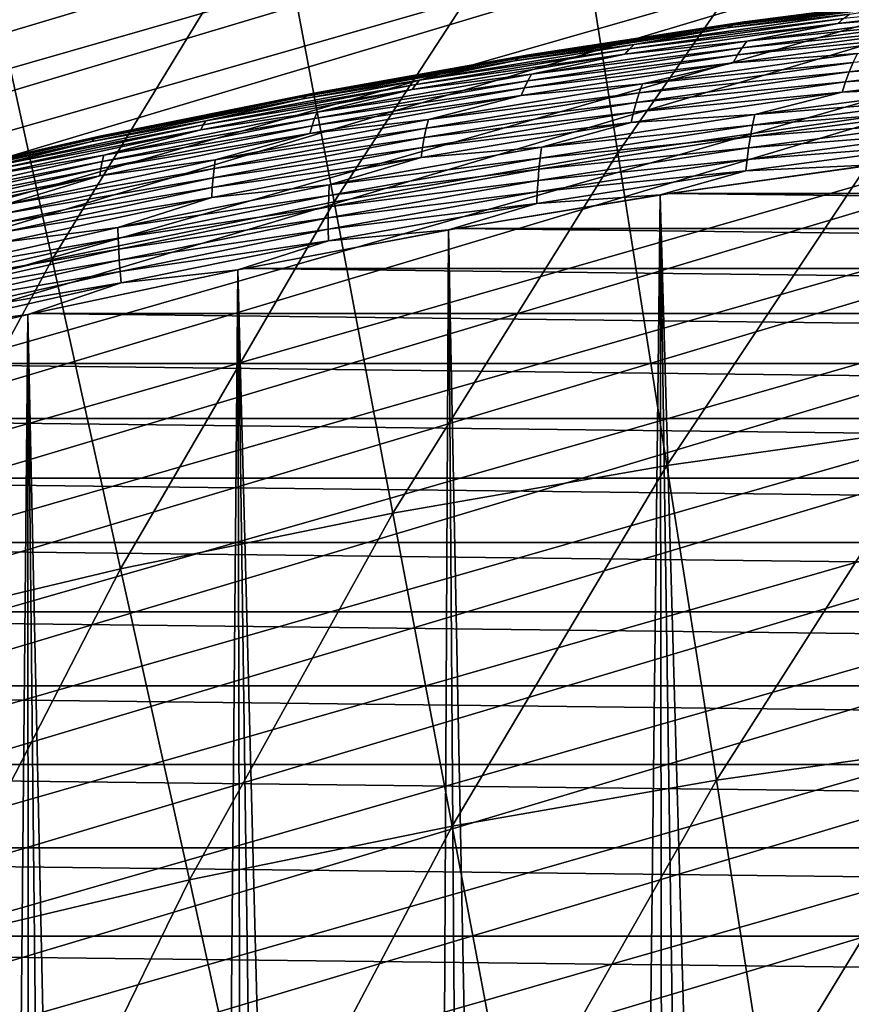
# Model space of a CAD drawing. Header units: millimetres. Extents: x -50 to 50, y -50 to 50.
# Tile 496 of 562: x -6.5 to -3.8, y 26.4 to 29.5. Entities that reach past the tile are written whole.
import ezdxf

# ---------------------------------------------------------------- set-up
doc = ezdxf.new("R2010")
doc.units = ezdxf.units.MM
doc.header["$LTSCALE"] = 65.185185
for name, color, linetype in [('1', 7, 'CONTINUOUS'), ('2', 7, 'CONTINUOUS'), ('29', 7, 'CONTINUOUS'), ('36', 7, 'CONTINUOUS'), ('39', 7, 'CONTINUOUS'), ('46', 7, 'CONTINUOUS')]:
    doc.layers.add(name, color=color, linetype=linetype)

msp = doc.modelspace()

# ---------------------------------------------------------------- linework, layer by layer
at = {"layer": '1', "color": 7, "linetype": 'Continuous', "true_color": 0xf5f5f5}
for points in [[(-3.7336, 29.0107), (4.4076, 28.916), (-4.4076, 28.916), (-3.7336, 29.0107)], [(-4.4076, 28.916), (5.0793, 28.8056), (-5.0793, 28.8056), (-4.4076, 28.916)], [(4.4076, 28.916), (5.0793, 28.8056), (-4.4076, 28.916), (4.4076, 28.916)], [(-5.0793, 28.8056), (5.7481, 28.6796), (-5.7481, 28.6796), (-5.0793, 28.8056)], [(5.0793, 28.8056), (5.7481, 28.6796), (-5.0793, 28.8056), (5.0793, 28.8056)], [(-5.7481, 28.6796), (6.414, 28.5381), (-6.414, 28.5381), (-5.7481, 28.6796)], [(5.7481, 28.6796), (6.414, 28.5381), (-5.7481, 28.6796), (5.7481, 28.6796)], [(-6.414, 28.5381), (7.0763, 28.3811), (-7.0763, 28.3811), (-6.414, 28.5381)], [(6.414, 28.5381), (7.0763, 28.3811), (-6.414, 28.5381), (6.414, 28.5381)], [(-7.0763, 28.3811), (7.7348, 28.2088), (-7.7348, 28.2088), (-7.0763, 28.3811)], [(7.0763, 28.3811), (7.7348, 28.2088), (-7.0763, 28.3811), (7.0763, 28.3811)], [(-7.7348, 28.2088), (8.3891, 28.0212), (-8.3891, 28.0212), (-7.7348, 28.2088)], [(7.7348, 28.2088), (8.3891, 28.0212), (-7.7348, 28.2088), (7.7348, 28.2088)], [(-8.3891, 28.0212), (9.0389, 27.8184), (-9.0389, 27.8184), (-8.3891, 28.0212)], [(8.3891, 28.0212), (9.0389, 27.8184), (-8.3891, 28.0212), (8.3891, 28.0212)], [(-9.0389, 27.8184), (9.6837, 27.6005), (-9.6837, 27.6005), (-9.0389, 27.8184)], [(9.0389, 27.8184), (9.6837, 27.6005), (-9.0389, 27.8184), (9.0389, 27.8184)], [(-9.6837, 27.6005), (10.3234, 27.3677), (-10.3234, 27.3677), (-9.6837, 27.6005)], [(9.6837, 27.6005), (10.3234, 27.3677), (-9.6837, 27.6005), (9.6837, 27.6005)], [(-10.3234, 27.3677), (10.9574, 27.1201), (-10.9574, 27.1201), (-10.3234, 27.3677)], [(10.3234, 27.3677), (10.9574, 27.1201), (-10.3234, 27.3677), (10.3234, 27.3677)], [(-10.9574, 27.1201), (11.5855, 26.8578), (-11.5855, 26.8578), (-10.9574, 27.1201)], [(10.9574, 27.1201), (11.5855, 26.8578), (-10.9574, 27.1201), (10.9574, 27.1201)], [(-11.5855, 26.8578), (12.2073, 26.5809), (-12.2073, 26.5809), (-11.5855, 26.8578)], [(11.5855, 26.8578), (12.2073, 26.5809), (-11.5855, 26.8578), (11.5855, 26.8578)], [(-12.2073, 26.5809), (12.8225, 26.2896), (-12.8225, 26.2896), (-12.2073, 26.5809)], [(12.2073, 26.5809), (12.8225, 26.2896), (-12.2073, 26.5809), (12.2073, 26.5809)]]:
    msp.add_3dface(points, dxfattribs=at)
at = {"layer": '2', "color": 7, "linetype": 'Continuous', "true_color": 0xf5f5f5}
for points in [[(-4.4379, 28.9114, 4.3), (-3.8435, 8.138, 4.3), (-3.7696, 29.0061, 4.3), (-4.4379, 28.9114, 4.3)], [(-3.8435, 8.138, 4.3), (-3.5539, 8.2686, 4.3), (-3.7696, 29.0061, 4.3), (-3.8435, 8.138, 4.3)], [(-5.1041, 28.8012, 4.3), (-4.6822, 7.6862, 4.3), (-4.4379, 28.9114, 4.3), (-5.1041, 28.8012, 4.3)], [(-4.6822, 7.6862, 4.3), (-4.408, 7.8467, 4.3), (-4.4379, 28.9114, 4.3), (-4.6822, 7.6862, 4.3)], [(-4.1283, 7.9973, 4.3), (-3.8435, 8.138, 4.3), (-4.4379, 28.9114, 4.3), (-4.1283, 7.9973, 4.3)], [(-4.408, 7.8467, 4.3), (-4.1283, 7.9973, 4.3), (-4.4379, 28.9114, 4.3), (-4.408, 7.8467, 4.3)], [(-5.7673, 28.6758, 4.3), (-5.2127, 7.3367, 4.3), (-5.1041, 28.8012, 4.3), (-5.7673, 28.6758, 4.3)], [(-5.2127, 7.3367, 4.3), (-4.9505, 7.5162, 4.3), (-5.1041, 28.8012, 4.3), (-5.2127, 7.3367, 4.3)], [(-4.9505, 7.5162, 4.3), (-4.6822, 7.6862, 4.3), (-5.1041, 28.8012, 4.3), (-4.9505, 7.5162, 4.3)], [(-6.4276, 28.535, 4.3), (-5.959, 6.7447, 4.3), (-5.7673, 28.6758, 4.3), (-6.4276, 28.535, 4.3)], [(-5.959, 6.7447, 4.3), (-5.7172, 6.9508, 4.3), (-5.7673, 28.6758, 4.3), (-5.959, 6.7447, 4.3)], [(-5.4683, 7.1482, 4.3), (-5.2127, 7.3367, 4.3), (-5.7673, 28.6758, 4.3), (-5.4683, 7.1482, 4.3)], [(-5.7172, 6.9508, 4.3), (-5.4683, 7.1482, 4.3), (-5.7673, 28.6758, 4.3), (-5.7172, 6.9508, 4.3)], [(-7.0844, 28.3791, 4.3), (-6.6385, 6.0771, 4.3), (-6.4276, 28.535, 4.3), (-7.0844, 28.3791, 4.3)], [(-6.6385, 6.0771, 4.3), (-6.4199, 6.3075, 4.3), (-6.4276, 28.535, 4.3), (-6.6385, 6.0771, 4.3)], [(-6.1933, 6.5302, 4.3), (-5.959, 6.7447, 4.3), (-6.4276, 28.535, 4.3), (-6.1933, 6.5302, 4.3)], [(-6.4199, 6.3075, 4.3), (-6.1933, 6.5302, 4.3), (-6.4276, 28.535, 4.3), (-6.4199, 6.3075, 4.3)]]:
    msp.add_3dface(points, dxfattribs=at)
at = {"layer": '29', "color": 7, "linetype": 'Continuous', "true_color": 0xf5f5f5}
for points in [[(-4.1915, 29.452, 3.8357), (-3.5136, 29.5405, 3.8357), (-4.1728, 29.4559, 3.8), (-4.1915, 29.452, 3.8357)], [(-4.1915, 29.452, 3.8357), (-3.5352, 29.5341, 3.8712), (-3.5136, 29.5405, 3.8357), (-4.1915, 29.452, 3.8357)], [(-4.1728, 29.4559, 3.8), (-3.5136, 29.5405, 3.8357), (-3.4917, 29.5444, 3.8), (-4.1728, 29.4559, 3.8)], [(-4.2275, 29.4365, 3.9064), (-3.5563, 29.5252, 3.9064), (-4.2098, 29.4455, 3.8712), (-4.2275, 29.4365, 3.9064)], [(-4.2275, 29.4365, 3.9064), (-3.8422, 29.4804, 3.941), (-3.5563, 29.5252, 3.9064), (-4.2275, 29.4365, 3.9064)], [(-4.2098, 29.4455, 3.8712), (-3.5563, 29.5252, 3.9064), (-3.5352, 29.5341, 3.8712), (-4.2098, 29.4455, 3.8712)], [(-4.2098, 29.4455, 3.8712), (-3.5352, 29.5341, 3.8712), (-4.1915, 29.452, 3.8357), (-4.2098, 29.4455, 3.8712)], [(-3.8788, 29.4504, 4.0079), (-3.486, 29.4834, 4.0398), (-3.206, 29.5312, 4.0079), (-3.8788, 29.4504, 4.0079)], [(-3.8788, 29.4504, 4.0079), (-3.206, 29.5312, 4.0079), (-3.8609, 29.4666, 3.9749), (-3.8788, 29.4504, 4.0079)], [(-4.5198, 29.3841, 3.941), (-3.8422, 29.4804, 3.941), (-4.2275, 29.4365, 3.9064), (-4.5198, 29.3841, 3.941)], [(-4.5198, 29.3841, 3.941), (-3.8609, 29.4666, 3.9749), (-3.8422, 29.4804, 3.941), (-4.5198, 29.3841, 3.941)], [(-4.1655, 29.3951, 4.0398), (-3.486, 29.4834, 4.0398), (-3.8788, 29.4504, 4.0079), (-4.1655, 29.3951, 4.0398)], [(-4.1655, 29.3951, 4.0398), (-3.5045, 29.4628, 4.0705), (-3.486, 29.4834, 4.0398), (-4.1655, 29.3951, 4.0398)], [(-4.8672, 29.3479, 3.8357), (-4.1915, 29.452, 3.8357), (-4.8517, 29.3517, 3.8), (-4.8672, 29.3479, 3.8357)], [(-4.8672, 29.3479, 3.8357), (-4.2098, 29.4455, 3.8712), (-4.1915, 29.452, 3.8357), (-4.8672, 29.3479, 3.8357)], [(-4.8517, 29.3517, 3.8), (-4.1915, 29.452, 3.8357), (-4.1728, 29.4559, 3.8), (-4.8517, 29.3517, 3.8)], [(-4.5497, 29.3543, 4.0079), (-4.1655, 29.3951, 4.0398), (-3.8788, 29.4504, 4.0079), (-4.5497, 29.3543, 4.0079)], [(-4.5497, 29.3543, 4.0079), (-3.8788, 29.4504, 4.0079), (-4.5351, 29.3704, 3.9749), (-4.5497, 29.3543, 4.0079)], [(-4.5351, 29.3704, 3.9749), (-3.8788, 29.4504, 4.0079), (-3.8609, 29.4666, 3.9749), (-4.5351, 29.3704, 3.9749)], [(-4.5351, 29.3704, 3.9749), (-3.8609, 29.4666, 3.9749), (-4.5198, 29.3841, 3.941), (-4.5351, 29.3704, 3.9749)], [(-4.1805, 29.3745, 4.0705), (-3.5223, 29.4401, 4.0999), (-3.5045, 29.4628, 4.0705), (-4.1805, 29.3745, 4.0705)], [(-4.1805, 29.3745, 4.0705), (-3.5045, 29.4628, 4.0705), (-4.1655, 29.3951, 4.0398), (-4.1805, 29.3745, 4.0705)], [(-4.8966, 29.3327, 3.9064), (-4.2275, 29.4365, 3.9064), (-4.8821, 29.3415, 3.8712), (-4.8966, 29.3327, 3.9064)], [(-4.8966, 29.3327, 3.9064), (-4.5198, 29.3841, 3.941), (-4.2275, 29.4365, 3.9064), (-4.8966, 29.3327, 3.9064)], [(-4.8821, 29.3415, 3.8712), (-4.2275, 29.4365, 3.9064), (-4.2098, 29.4455, 3.8712), (-4.8821, 29.3415, 3.8712)], [(-4.8821, 29.3415, 3.8712), (-4.2098, 29.4455, 3.8712), (-4.8672, 29.3479, 3.8357), (-4.8821, 29.3415, 3.8712)], [(-4.2084, 29.3273, 4.1277), (-3.539, 29.4155, 4.1277), (-4.1949, 29.3518, 4.0999), (-4.2084, 29.3273, 4.1277)], [(-4.2084, 29.3273, 4.1277), (-3.8171, 29.3562, 4.1538), (-3.539, 29.4155, 4.1277), (-4.2084, 29.3273, 4.1277)], [(-4.1949, 29.3518, 4.0999), (-3.5223, 29.4401, 4.0999), (-4.1805, 29.3745, 4.0705), (-4.1949, 29.3518, 4.0999)], [(-4.1949, 29.3518, 4.0999), (-3.539, 29.4155, 4.1277), (-3.5223, 29.4401, 4.0999), (-4.1949, 29.3518, 4.0999)], [(-4.8427, 29.2911, 4.0398), (-4.1655, 29.3951, 4.0398), (-4.5497, 29.3543, 4.0079), (-4.8427, 29.2911, 4.0398)], [(-4.8427, 29.2911, 4.0398), (-4.1805, 29.3745, 4.0705), (-4.1655, 29.3951, 4.0398), (-4.8427, 29.2911, 4.0398)], [(-5.2182, 29.2428, 4.0079), (-4.8427, 29.2911, 4.0398), (-4.5497, 29.3543, 4.0079), (-5.2182, 29.2428, 4.0079)], [(-5.2182, 29.2428, 4.0079), (-4.5497, 29.3543, 4.0079), (-5.207, 29.2587, 3.9749), (-5.2182, 29.2428, 4.0079)], [(-5.207, 29.2587, 3.9749), (-4.5497, 29.3543, 4.0079), (-4.5351, 29.3704, 3.9749), (-5.207, 29.2587, 3.9749)], [(-5.207, 29.2587, 3.9749), (-4.5351, 29.3704, 3.9749), (-5.1951, 29.2723, 3.941), (-5.207, 29.2587, 3.9749)], [(-5.1951, 29.2723, 3.941), (-4.5198, 29.3841, 3.941), (-4.8966, 29.3327, 3.9064), (-5.1951, 29.2723, 3.941)], [(-5.1951, 29.2723, 3.941), (-4.5351, 29.3704, 3.9749), (-4.5198, 29.3841, 3.941), (-5.1951, 29.2723, 3.941)], [(-4.8544, 29.2707, 4.0705), (-4.1949, 29.3518, 4.0999), (-4.1805, 29.3745, 4.0705), (-4.8544, 29.2707, 4.0705)], [(-4.8544, 29.2707, 4.0705), (-4.1805, 29.3745, 4.0705), (-4.8427, 29.2911, 4.0398), (-4.8544, 29.2707, 4.0705)], [(-4.4932, 29.2603, 4.1538), (-3.8309, 29.328, 4.1781), (-3.8171, 29.3562, 4.1538), (-4.4932, 29.2603, 4.1538)], [(-4.4932, 29.2603, 4.1538), (-3.8171, 29.3562, 4.1538), (-4.2084, 29.3273, 4.1277), (-4.4932, 29.2603, 4.1538)], [(-3.8434, 29.2983, 4.2005), (-3.1717, 29.3786, 4.2005), (-3.8309, 29.328, 4.1781), (-3.8434, 29.2983, 4.2005)], [(-3.8434, 29.2983, 4.2005), (-3.1867, 29.3474, 4.2209), (-3.1717, 29.3786, 4.2005), (-3.8434, 29.2983, 4.2005)], [(-5.5631, 29.2136, 3.9064), (-4.8966, 29.3327, 3.9064), (-5.552, 29.2222, 3.8712), (-5.5631, 29.2136, 3.9064)], [(-5.5631, 29.2136, 3.9064), (-5.1951, 29.2723, 3.941), (-4.8966, 29.3327, 3.9064), (-5.5631, 29.2136, 3.9064)], [(-5.552, 29.2222, 3.8712), (-4.8966, 29.3327, 3.9064), (-4.8821, 29.3415, 3.8712), (-5.552, 29.2222, 3.8712)], [(-5.552, 29.2222, 3.8712), (-4.8821, 29.3415, 3.8712), (-5.5402, 29.2283, 3.8357), (-5.552, 29.2222, 3.8712)], [(-5.5402, 29.2283, 3.8357), (-4.8672, 29.3479, 3.8357), (-5.528, 29.2319, 3.8), (-5.5402, 29.2283, 3.8357)], [(-5.5402, 29.2283, 3.8357), (-4.8821, 29.3415, 3.8712), (-4.8672, 29.3479, 3.8357), (-5.5402, 29.2283, 3.8357)], [(-5.528, 29.2319, 3.8), (-4.8672, 29.3479, 3.8357), (-4.8517, 29.3517, 3.8), (-5.528, 29.2319, 3.8)], [(-4.8755, 29.2237, 4.1277), (-4.2084, 29.3273, 4.1277), (-4.8654, 29.2482, 4.0999), (-4.8755, 29.2237, 4.1277)], [(-4.8755, 29.2237, 4.1277), (-4.4932, 29.2603, 4.1538), (-4.2084, 29.3273, 4.1277), (-4.8755, 29.2237, 4.1277)], [(-4.8654, 29.2482, 4.0999), (-4.1949, 29.3518, 4.0999), (-4.8544, 29.2707, 4.0705), (-4.8654, 29.2482, 4.0999)], [(-4.8654, 29.2482, 4.0999), (-4.2084, 29.3273, 4.1277), (-4.1949, 29.3518, 4.0999), (-4.8654, 29.2482, 4.0999)], [(-4.5038, 29.2322, 4.1781), (-3.8309, 29.328, 4.1781), (-4.4932, 29.2603, 4.1538), (-4.5038, 29.2322, 4.1781)], [(-4.5038, 29.2322, 4.1781), (-3.8434, 29.2983, 4.2005), (-3.8309, 29.328, 4.1781), (-4.5038, 29.2322, 4.1781)], [(-3.8553, 29.2671, 4.2209), (-3.2002, 29.315, 4.2391), (-3.1867, 29.3474, 4.2209), (-3.8553, 29.2671, 4.2209)], [(-3.8553, 29.2671, 4.2209), (-3.1867, 29.3474, 4.2209), (-3.8434, 29.2983, 4.2005), (-3.8553, 29.2671, 4.2209)], [(-4.5131, 29.2026, 4.2005), (-3.8434, 29.2983, 4.2005), (-4.5038, 29.2322, 4.1781), (-4.5131, 29.2026, 4.2005)], [(-4.5131, 29.2026, 4.2005), (-3.8553, 29.2671, 4.2209), (-3.8434, 29.2983, 4.2005), (-4.5131, 29.2026, 4.2005)], [(-3.8658, 29.2347, 4.2391), (-3.2002, 29.315, 4.2391), (-3.8553, 29.2671, 4.2209), (-3.8658, 29.2347, 4.2391)], [(-3.8658, 29.2347, 4.2391), (-3.4672, 29.2525, 4.255), (-3.2002, 29.315, 4.2391), (-3.8658, 29.2347, 4.2391)], [(-5.8676, 29.1449, 3.941), (-5.1951, 29.2723, 3.941), (-5.5631, 29.2136, 3.9064), (-5.8676, 29.1449, 3.941)], [(-5.8676, 29.1449, 3.941), (-5.207, 29.2587, 3.9749), (-5.1951, 29.2723, 3.941), (-5.8676, 29.1449, 3.941)], [(-5.5257, 29.1514, 4.0705), (-4.8654, 29.2482, 4.0999), (-4.8544, 29.2707, 4.0705), (-5.5257, 29.1514, 4.0705)], [(-5.5257, 29.1514, 4.0705), (-4.8544, 29.2707, 4.0705), (-5.5174, 29.1715, 4.0398), (-5.5257, 29.1514, 4.0705)], [(-5.5174, 29.1715, 4.0398), (-4.8427, 29.2911, 4.0398), (-5.2182, 29.2428, 4.0079), (-5.5174, 29.1715, 4.0398)], [(-5.5174, 29.1715, 4.0398), (-4.8544, 29.2707, 4.0705), (-4.8427, 29.2911, 4.0398), (-5.5174, 29.1715, 4.0398)], [(-4.5219, 29.1715, 4.2209), (-3.8658, 29.2347, 4.2391), (-3.8553, 29.2671, 4.2209), (-4.5219, 29.1715, 4.2209)], [(-4.5219, 29.1715, 4.2209), (-3.8553, 29.2671, 4.2209), (-4.5131, 29.2026, 4.2005), (-4.5219, 29.1715, 4.2209)], [(-6.2013, 29.0965, 3.8), (-5.5402, 29.2283, 3.8357), (-5.528, 29.2319, 3.8), (-6.2013, 29.0965, 3.8)], [(-5.8839, 29.1162, 4.0079), (-5.5174, 29.1715, 4.0398), (-5.2182, 29.2428, 4.0079), (-5.8839, 29.1162, 4.0079)], [(-5.8839, 29.1162, 4.0079), (-5.2182, 29.2428, 4.0079), (-5.8761, 29.1317, 3.9749), (-5.8839, 29.1162, 4.0079)], [(-5.8761, 29.1317, 3.9749), (-5.2182, 29.2428, 4.0079), (-5.207, 29.2587, 3.9749), (-5.8761, 29.1317, 3.9749)], [(-5.8761, 29.1317, 3.9749), (-5.207, 29.2587, 3.9749), (-5.8676, 29.1449, 3.941), (-5.8761, 29.1317, 3.9749)], [(-5.5334, 29.1292, 4.0999), (-4.8654, 29.2482, 4.0999), (-5.5257, 29.1514, 4.0705), (-5.5334, 29.1292, 4.0999)], [(-5.5334, 29.1292, 4.0999), (-4.8755, 29.2237, 4.1277), (-4.8654, 29.2482, 4.0999), (-5.5334, 29.1292, 4.0999)], [(-5.1743, 29.121, 4.1781), (-4.5038, 29.2322, 4.1781), (-5.167, 29.1489, 4.1538), (-5.1743, 29.121, 4.1781)], [(-5.1743, 29.121, 4.1781), (-4.5131, 29.2026, 4.2005), (-4.5038, 29.2322, 4.1781), (-5.1743, 29.121, 4.1781)], [(-5.167, 29.1489, 4.1538), (-4.5038, 29.2322, 4.1781), (-4.4932, 29.2603, 4.1538), (-5.167, 29.1489, 4.1538)], [(-5.167, 29.1489, 4.1538), (-4.4932, 29.2603, 4.1538), (-4.8755, 29.2237, 4.1277), (-5.167, 29.1489, 4.1538)], [(-4.5294, 29.1393, 4.2391), (-3.8658, 29.2347, 4.2391), (-4.5219, 29.1715, 4.2209), (-4.5294, 29.1393, 4.2391)], [(-4.5294, 29.1393, 4.2391), (-4.1402, 29.1648, 4.255), (-3.8658, 29.2347, 4.2391), (-4.5294, 29.1393, 4.2391)], [(-4.1402, 29.1648, 4.255), (-3.4774, 29.218, 4.2687), (-3.4672, 29.2525, 4.255), (-4.1402, 29.1648, 4.255)], [(-4.1402, 29.1648, 4.255), (-3.4672, 29.2525, 4.255), (-3.8658, 29.2347, 4.2391), (-4.1402, 29.1648, 4.255)], [(-6.2268, 29.0794, 3.9064), (-5.5631, 29.2136, 3.9064), (-6.2189, 29.0875, 3.8712), (-6.2268, 29.0794, 3.9064)], [(-6.2268, 29.0794, 3.9064), (-5.8676, 29.1449, 3.941), (-5.5631, 29.2136, 3.9064), (-6.2268, 29.0794, 3.9064)], [(-6.2189, 29.0875, 3.8712), (-5.5631, 29.2136, 3.9064), (-5.552, 29.2222, 3.8712), (-6.2189, 29.0875, 3.8712)], [(-6.2189, 29.0875, 3.8712), (-5.552, 29.2222, 3.8712), (-6.2104, 29.0933, 3.8357), (-6.2189, 29.0875, 3.8712)], [(-6.2104, 29.0933, 3.8357), (-5.5402, 29.2283, 3.8357), (-6.2013, 29.0965, 3.8), (-6.2104, 29.0933, 3.8357)], [(-6.2104, 29.0933, 3.8357), (-5.552, 29.2222, 3.8712), (-5.5402, 29.2283, 3.8357), (-6.2104, 29.0933, 3.8357)], [(-5.5402, 29.1051, 4.1277), (-4.8755, 29.2237, 4.1277), (-5.5334, 29.1292, 4.0999), (-5.5402, 29.1051, 4.1277)], [(-5.5402, 29.1051, 4.1277), (-5.167, 29.1489, 4.1538), (-4.8755, 29.2237, 4.1277), (-5.5402, 29.1051, 4.1277)], [(-5.1804, 29.0916, 4.2005), (-4.5131, 29.2026, 4.2005), (-5.1743, 29.121, 4.1781), (-5.1804, 29.0916, 4.2005)], [(-5.1804, 29.0916, 4.2005), (-4.5219, 29.1715, 4.2209), (-4.5131, 29.2026, 4.2005), (-5.1804, 29.0916, 4.2005)], [(-4.1476, 29.1304, 4.2687), (-3.4774, 29.218, 4.2687), (-4.1402, 29.1648, 4.255), (-4.1476, 29.1304, 4.2687)], [(-4.1476, 29.1304, 4.2687), (-3.4867, 29.1827, 4.2799), (-3.4774, 29.218, 4.2687), (-4.1476, 29.1304, 4.2687)], [(-6.1892, 29.0364, 4.0398), (-5.5174, 29.1715, 4.0398), (-5.8839, 29.1162, 4.0079), (-6.1892, 29.0364, 4.0398)], [(-6.1892, 29.0364, 4.0398), (-5.5257, 29.1514, 4.0705), (-5.5174, 29.1715, 4.0398), (-6.1892, 29.0364, 4.0398)], [(-5.1861, 29.0608, 4.2209), (-4.5294, 29.1393, 4.2391), (-4.5219, 29.1715, 4.2209), (-5.1861, 29.0608, 4.2209)], [(-5.1861, 29.0608, 4.2209), (-4.5219, 29.1715, 4.2209), (-5.1804, 29.0916, 4.2005), (-5.1861, 29.0608, 4.2209)], [(-4.1541, 29.0952, 4.2799), (-3.4949, 29.1469, 4.2887), (-3.4867, 29.1827, 4.2799), (-4.1541, 29.0952, 4.2799)], [(-4.1541, 29.0952, 4.2799), (-3.4867, 29.1827, 4.2799), (-4.1476, 29.1304, 4.2687), (-4.1541, 29.0952, 4.2799)], [(-6.537, 29.0021, 3.941), (-5.8676, 29.1449, 3.941), (-6.2268, 29.0794, 3.9064), (-6.537, 29.0021, 3.941)], [(-6.537, 29.0021, 3.941), (-5.8761, 29.1317, 3.9749), (-5.8676, 29.1449, 3.941), (-6.537, 29.0021, 3.941)], [(-6.1941, 29.0167, 4.0705), (-5.5334, 29.1292, 4.0999), (-5.5257, 29.1514, 4.0705), (-6.1941, 29.0167, 4.0705)], [(-6.1941, 29.0167, 4.0705), (-5.5257, 29.1514, 4.0705), (-6.1892, 29.0364, 4.0398), (-6.1941, 29.0167, 4.0705)], [(-5.838, 29.0219, 4.1538), (-5.1743, 29.121, 4.1781), (-5.167, 29.1489, 4.1538), (-5.838, 29.0219, 4.1538)], [(-5.838, 29.0219, 4.1538), (-5.167, 29.1489, 4.1538), (-5.5402, 29.1051, 4.1277), (-5.838, 29.0219, 4.1538)], [(-5.1907, 29.0288, 4.2391), (-4.5294, 29.1393, 4.2391), (-5.1861, 29.0608, 4.2209), (-5.1907, 29.0288, 4.2391)], [(-5.1907, 29.0288, 4.2391), (-4.811, 29.0617, 4.255), (-4.5294, 29.1393, 4.2391), (-5.1907, 29.0288, 4.2391)], [(-4.811, 29.0617, 4.255), (-4.1476, 29.1304, 4.2687), (-4.1402, 29.1648, 4.255), (-4.811, 29.0617, 4.255)], [(-4.811, 29.0617, 4.255), (-4.1402, 29.1648, 4.255), (-4.5294, 29.1393, 4.2391), (-4.811, 29.0617, 4.255)], [(-4.1598, 29.0594, 4.2887), (-3.5019, 29.1106, 4.295), (-3.4949, 29.1469, 4.2887), (-4.1598, 29.0594, 4.2887)], [(-4.1598, 29.0594, 4.2887), (-3.4949, 29.1469, 4.2887), (-4.1541, 29.0952, 4.2799), (-4.1598, 29.0594, 4.2887)], [(-6.5466, 28.9744, 4.0079), (-6.1892, 29.0364, 4.0398), (-5.8839, 29.1162, 4.0079), (-6.5466, 28.9744, 4.0079)], [(-6.5466, 28.9744, 4.0079), (-5.8839, 29.1162, 4.0079), (-6.5422, 28.9894, 3.9749), (-6.5466, 28.9744, 4.0079)], [(-6.5422, 28.9894, 3.9749), (-5.8839, 29.1162, 4.0079), (-5.8761, 29.1317, 3.9749), (-6.5422, 28.9894, 3.9749)], [(-6.5422, 28.9894, 3.9749), (-5.8761, 29.1317, 3.9749), (-6.537, 29.0021, 3.941), (-6.5422, 28.9894, 3.9749)], [(-6.1984, 28.995, 4.0999), (-5.5334, 29.1292, 4.0999), (-6.1941, 29.0167, 4.0705), (-6.1984, 28.995, 4.0999)], [(-6.1984, 28.995, 4.0999), (-5.5402, 29.1051, 4.1277), (-5.5334, 29.1292, 4.0999), (-6.1984, 28.995, 4.0999)], [(-5.8421, 28.9944, 4.1781), (-5.1743, 29.121, 4.1781), (-5.838, 29.0219, 4.1538), (-5.8421, 28.9944, 4.1781)], [(-5.8421, 28.9944, 4.1781), (-5.1804, 29.0916, 4.2005), (-5.1743, 29.121, 4.1781), (-5.8421, 28.9944, 4.1781)], [(-4.8156, 29.0275, 4.2687), (-4.1476, 29.1304, 4.2687), (-4.811, 29.0617, 4.255), (-4.8156, 29.0275, 4.2687)], [(-4.8156, 29.0275, 4.2687), (-4.1541, 29.0952, 4.2799), (-4.1476, 29.1304, 4.2687), (-4.8156, 29.0275, 4.2687)], [(-4.1644, 29.0232, 4.295), (-3.5019, 29.1106, 4.295), (-4.1598, 29.0594, 4.2887), (-4.1644, 29.0232, 4.295)], [(-4.1644, 29.0232, 4.295), (-3.5079, 29.0741, 4.2988), (-3.5019, 29.1106, 4.295), (-4.1644, 29.0232, 4.295)], [(-6.8872, 28.9301, 3.9064), (-6.2268, 29.0794, 3.9064), (-6.8825, 28.9377, 3.8712), (-6.8872, 28.9301, 3.9064)], [(-6.8872, 28.9301, 3.9064), (-6.537, 29.0021, 3.941), (-6.2268, 29.0794, 3.9064), (-6.8872, 28.9301, 3.9064)], [(-6.8825, 28.9377, 3.8712), (-6.2268, 29.0794, 3.9064), (-6.2189, 29.0875, 3.8712), (-6.8825, 28.9377, 3.8712)], [(-6.8825, 28.9377, 3.8712), (-6.2189, 29.0875, 3.8712), (-6.8773, 28.9429, 3.8357), (-6.8825, 28.9377, 3.8712)], [(-6.8773, 28.9429, 3.8357), (-6.2104, 29.0933, 3.8357), (-6.8714, 28.9456, 3.8), (-6.8773, 28.9429, 3.8357)], [(-6.8773, 28.9429, 3.8357), (-6.2189, 29.0875, 3.8712), (-6.2104, 29.0933, 3.8357), (-6.8773, 28.9429, 3.8357)], [(-6.8714, 28.9456, 3.8), (-6.2104, 29.0933, 3.8357), (-6.2013, 29.0965, 3.8), (-6.8714, 28.9456, 3.8)], [(-6.2019, 28.9713, 4.1277), (-5.5402, 29.1051, 4.1277), (-6.1984, 28.995, 4.0999), (-6.2019, 28.9713, 4.1277)], [(-6.2019, 28.9713, 4.1277), (-5.838, 29.0219, 4.1538), (-5.5402, 29.1051, 4.1277), (-6.2019, 28.9713, 4.1277)], [(-5.8451, 28.9654, 4.2005), (-5.1804, 29.0916, 4.2005), (-5.8421, 28.9944, 4.1781), (-5.8451, 28.9654, 4.2005)], [(-5.8451, 28.9654, 4.2005), (-5.1861, 29.0608, 4.2209), (-5.1804, 29.0916, 4.2005), (-5.8451, 28.9654, 4.2005)], [(-4.8194, 28.9924, 4.2799), (-4.1598, 29.0594, 4.2887), (-4.1541, 29.0952, 4.2799), (-4.8194, 28.9924, 4.2799)], [(-4.8194, 28.9924, 4.2799), (-4.1541, 29.0952, 4.2799), (-4.8156, 29.0275, 4.2687), (-4.8194, 28.9924, 4.2799)], [(-5.8476, 28.9349, 4.2209), (-5.1907, 29.0288, 4.2391), (-5.1861, 29.0608, 4.2209), (-5.8476, 28.9349, 4.2209)], [(-5.8476, 28.9349, 4.2209), (-5.1861, 29.0608, 4.2209), (-5.8451, 28.9654, 4.2005), (-5.8476, 28.9349, 4.2209)], [(-5.4792, 28.9432, 4.255), (-4.8156, 29.0275, 4.2687), (-4.811, 29.0617, 4.255), (-5.4792, 28.9432, 4.255)], [(-5.4792, 28.9432, 4.255), (-4.811, 29.0617, 4.255), (-5.1907, 29.0288, 4.2391), (-5.4792, 28.9432, 4.255)], [(-4.8225, 28.9568, 4.2887), (-4.1644, 29.0232, 4.295), (-4.1598, 29.0594, 4.2887), (-4.8225, 28.9568, 4.2887)], [(-4.8225, 28.9568, 4.2887), (-4.1598, 29.0594, 4.2887), (-4.8194, 28.9924, 4.2799), (-4.8225, 28.9568, 4.2887)], [(-4.1681, 28.9868, 4.2988), (-3.5079, 29.0741, 4.2988), (-4.1644, 29.0232, 4.295), (-4.1681, 28.9868, 4.2988)], [(-4.1681, 28.9868, 4.2988), (-3.7696, 29.0061, 4.3), (-3.5079, 29.0741, 4.2988), (-4.1681, 28.9868, 4.2988)], [(-6.8592, 28.8668, 4.0705), (-6.1984, 28.995, 4.0999), (-6.1941, 29.0167, 4.0705), (-6.8592, 28.8668, 4.0705)], [(-6.8592, 28.8668, 4.0705), (-6.1941, 29.0167, 4.0705), (-6.8577, 28.8859, 4.0398), (-6.8592, 28.8668, 4.0705)], [(-6.8577, 28.8859, 4.0398), (-6.1892, 29.0364, 4.0398), (-6.5466, 28.9744, 4.0079), (-6.8577, 28.8859, 4.0398)], [(-6.8577, 28.8859, 4.0398), (-6.1941, 29.0167, 4.0705), (-6.1892, 29.0364, 4.0398), (-6.8577, 28.8859, 4.0398)], [(-6.5059, 28.8796, 4.1538), (-5.8421, 28.9944, 4.1781), (-5.838, 29.0219, 4.1538), (-6.5059, 28.8796, 4.1538)], [(-6.5059, 28.8796, 4.1538), (-5.838, 29.0219, 4.1538), (-6.2019, 28.9713, 4.1277), (-6.5059, 28.8796, 4.1538)], [(-5.8492, 28.9033, 4.2391), (-5.1907, 29.0288, 4.2391), (-5.8476, 28.9349, 4.2209), (-5.8492, 28.9033, 4.2391)], [(-5.8492, 28.9033, 4.2391), (-5.4792, 28.9432, 4.255), (-5.1907, 29.0288, 4.2391), (-5.8492, 28.9033, 4.2391)], [(-5.481, 28.9092, 4.2687), (-4.8156, 29.0275, 4.2687), (-5.4792, 28.9432, 4.255), (-5.481, 28.9092, 4.2687)], [(-5.481, 28.9092, 4.2687), (-4.8194, 28.9924, 4.2799), (-4.8156, 29.0275, 4.2687), (-5.481, 28.9092, 4.2687)], [(-4.8247, 28.9208, 4.295), (-4.1644, 29.0232, 4.295), (-4.8225, 28.9568, 4.2887), (-4.8247, 28.9208, 4.295)], [(-4.8247, 28.9208, 4.295), (-4.1681, 28.9868, 4.2988), (-4.1644, 29.0232, 4.295), (-4.8247, 28.9208, 4.295)], [(-6.8602, 28.8456, 4.0999), (-6.1984, 28.995, 4.0999), (-6.8592, 28.8668, 4.0705), (-6.8602, 28.8456, 4.0999)], [(-6.8602, 28.8456, 4.0999), (-6.2019, 28.9713, 4.1277), (-6.1984, 28.995, 4.0999), (-6.8602, 28.8456, 4.0999)], [(-6.5067, 28.8525, 4.1781), (-5.8421, 28.9944, 4.1781), (-6.5059, 28.8796, 4.1538), (-6.5067, 28.8525, 4.1781)], [(-6.5067, 28.8525, 4.1781), (-5.8451, 28.9654, 4.2005), (-5.8421, 28.9944, 4.1781), (-6.5067, 28.8525, 4.1781)], [(-5.4822, 28.8745, 4.2799), (-4.8225, 28.9568, 4.2887), (-4.8194, 28.9924, 4.2799), (-5.4822, 28.8745, 4.2799)], [(-5.4822, 28.8745, 4.2799), (-4.8194, 28.9924, 4.2799), (-5.481, 28.9092, 4.2687), (-5.4822, 28.8745, 4.2799)], [(-4.8261, 28.8846, 4.2988), (-4.1681, 28.9868, 4.2988), (-4.8247, 28.9208, 4.295), (-4.8261, 28.8846, 4.2988)], [(-4.8261, 28.8846, 4.2988), (-4.4379, 28.9114, 4.3), (-4.1681, 28.9868, 4.2988), (-4.8261, 28.8846, 4.2988)], [(-4.4379, 28.9114, 4.3), (-3.7696, 29.0061, 4.3), (-4.1681, 28.9868, 4.2988), (-4.4379, 28.9114, 4.3)], [(-6.8605, 28.8224, 4.1277), (-6.2019, 28.9713, 4.1277), (-6.8602, 28.8456, 4.0999), (-6.8605, 28.8224, 4.1277)], [(-6.8605, 28.8224, 4.1277), (-6.5059, 28.8796, 4.1538), (-6.2019, 28.9713, 4.1277), (-6.8605, 28.8224, 4.1277)], [(-6.5066, 28.824, 4.2005), (-5.8451, 28.9654, 4.2005), (-6.5067, 28.8525, 4.1781), (-6.5066, 28.824, 4.2005)], [(-6.5066, 28.824, 4.2005), (-5.8476, 28.9349, 4.2209), (-5.8451, 28.9654, 4.2005), (-6.5066, 28.824, 4.2005)], [(-5.4827, 28.8391, 4.2887), (-4.8247, 28.9208, 4.295), (-4.8225, 28.9568, 4.2887), (-5.4827, 28.8391, 4.2887)], [(-5.4827, 28.8391, 4.2887), (-4.8225, 28.9568, 4.2887), (-5.4822, 28.8745, 4.2799), (-5.4827, 28.8391, 4.2887)], [(-6.5061, 28.794, 4.2209), (-5.8476, 28.9349, 4.2209), (-6.5066, 28.824, 4.2005), (-6.5061, 28.794, 4.2209)], [(-6.5061, 28.794, 4.2209), (-5.8492, 28.9033, 4.2391), (-5.8476, 28.9349, 4.2209), (-6.5061, 28.794, 4.2209)], [(-6.1446, 28.8092, 4.255), (-5.481, 28.9092, 4.2687), (-5.4792, 28.9432, 4.255), (-6.1446, 28.8092, 4.255)], [(-6.1446, 28.8092, 4.255), (-5.4792, 28.9432, 4.255), (-5.8492, 28.9033, 4.2391), (-6.1446, 28.8092, 4.255)], [(-5.4825, 28.8034, 4.295), (-4.8247, 28.9208, 4.295), (-5.4827, 28.8391, 4.2887), (-5.4825, 28.8034, 4.295)], [(-5.4825, 28.8034, 4.295), (-4.8261, 28.8846, 4.2988), (-4.8247, 28.9208, 4.295), (-5.4825, 28.8034, 4.295)], [(-6.5048, 28.7628, 4.2391), (-5.8492, 28.9033, 4.2391), (-6.5061, 28.794, 4.2209), (-6.5048, 28.7628, 4.2391)], [(-6.5048, 28.7628, 4.2391), (-6.1446, 28.8092, 4.255), (-5.8492, 28.9033, 4.2391), (-6.5048, 28.7628, 4.2391)], [(-6.1436, 28.7757, 4.2687), (-5.481, 28.9092, 4.2687), (-6.1446, 28.8092, 4.255), (-6.1436, 28.7757, 4.2687)], [(-6.1436, 28.7757, 4.2687), (-5.4822, 28.8745, 4.2799), (-5.481, 28.9092, 4.2687), (-6.1436, 28.7757, 4.2687)], [(-5.1041, 28.8012, 4.3), (-4.4379, 28.9114, 4.3), (-4.8261, 28.8846, 4.2988), (-5.1041, 28.8012, 4.3)], [(-6.1421, 28.7413, 4.2799), (-5.4822, 28.8745, 4.2799), (-6.1436, 28.7757, 4.2687), (-6.1421, 28.7413, 4.2799)], [(-6.1421, 28.7413, 4.2799), (-5.4827, 28.8391, 4.2887), (-5.4822, 28.8745, 4.2799), (-6.1421, 28.7413, 4.2799)], [(-5.4816, 28.7674, 4.2988), (-4.8261, 28.8846, 4.2988), (-5.4825, 28.8034, 4.295), (-5.4816, 28.7674, 4.2988)], [(-5.4816, 28.7674, 4.2988), (-5.1041, 28.8012, 4.3), (-4.8261, 28.8846, 4.2988), (-5.4816, 28.7674, 4.2988)], [(-6.1401, 28.7063, 4.2887), (-5.4827, 28.8391, 4.2887), (-6.1421, 28.7413, 4.2799), (-6.1401, 28.7063, 4.2887)], [(-6.1401, 28.7063, 4.2887), (-5.4825, 28.8034, 4.295), (-5.4827, 28.8391, 4.2887), (-6.1401, 28.7063, 4.2887)], [(-6.8066, 28.66, 4.255), (-6.1436, 28.7757, 4.2687), (-6.1446, 28.8092, 4.255), (-6.8066, 28.66, 4.255)], [(-6.8066, 28.66, 4.255), (-6.1446, 28.8092, 4.255), (-6.5048, 28.7628, 4.2391), (-6.8066, 28.66, 4.255)], [(-6.1374, 28.6709, 4.295), (-5.4825, 28.8034, 4.295), (-6.1401, 28.7063, 4.2887), (-6.1374, 28.6709, 4.295)], [(-6.1374, 28.6709, 4.295), (-5.4816, 28.7674, 4.2988), (-5.4825, 28.8034, 4.295), (-6.1374, 28.6709, 4.295)], [(-5.7673, 28.6758, 4.3), (-5.1041, 28.8012, 4.3), (-5.4816, 28.7674, 4.2988), (-5.7673, 28.6758, 4.3)], [(-6.8029, 28.627, 4.2687), (-6.1436, 28.7757, 4.2687), (-6.8066, 28.66, 4.255), (-6.8029, 28.627, 4.2687)], [(-6.8029, 28.627, 4.2687), (-6.1421, 28.7413, 4.2799), (-6.1436, 28.7757, 4.2687), (-6.8029, 28.627, 4.2687)], [(-6.1343, 28.6353, 4.2988), (-5.4816, 28.7674, 4.2988), (-6.1374, 28.6709, 4.295), (-6.1343, 28.6353, 4.2988)], [(-6.1343, 28.6353, 4.2988), (-5.7673, 28.6758, 4.3), (-5.4816, 28.7674, 4.2988), (-6.1343, 28.6353, 4.2988)], [(-6.7987, 28.5931, 4.2799), (-6.1421, 28.7413, 4.2799), (-6.8029, 28.627, 4.2687), (-6.7987, 28.5931, 4.2799)], [(-6.7987, 28.5931, 4.2799), (-6.1401, 28.7063, 4.2887), (-6.1421, 28.7413, 4.2799), (-6.7987, 28.5931, 4.2799)], [(-6.7942, 28.5586, 4.2887), (-6.1401, 28.7063, 4.2887), (-6.7987, 28.5931, 4.2799), (-6.7942, 28.5586, 4.2887)], [(-6.7942, 28.5586, 4.2887), (-6.1374, 28.6709, 4.295), (-6.1401, 28.7063, 4.2887), (-6.7942, 28.5586, 4.2887)], [(-6.4276, 28.535, 4.3), (-5.7673, 28.6758, 4.3), (-6.1343, 28.6353, 4.2988), (-6.4276, 28.535, 4.3)], [(-6.7892, 28.5236, 4.295), (-6.1374, 28.6709, 4.295), (-6.7942, 28.5586, 4.2887), (-6.7892, 28.5236, 4.295)], [(-6.7892, 28.5236, 4.295), (-6.1343, 28.6353, 4.2988), (-6.1374, 28.6709, 4.295), (-6.7892, 28.5236, 4.295)], [(-6.7838, 28.4884, 4.2988), (-6.1343, 28.6353, 4.2988), (-6.7892, 28.5236, 4.295), (-6.7838, 28.4884, 4.2988)], [(-6.7838, 28.4884, 4.2988), (-6.4276, 28.535, 4.3), (-6.1343, 28.6353, 4.2988), (-6.7838, 28.4884, 4.2988)], [(-7.0844, 28.3791, 4.3), (-6.4276, 28.535, 4.3), (-6.7838, 28.4884, 4.2988), (-7.0844, 28.3791, 4.3)]]:
    msp.add_3dface(points, dxfattribs=at)
at = {"layer": '36', "color": 15, "linetype": 'Continuous', "true_color": 0xaf503c}
for points in [[(-4.7257, 30.0223, -11.1346), (-3.799, 30.1535, -11.1346), (-4.5718, 29.0443, -11.5629), (-4.7257, 30.0223, -11.1346)], [(-4.5718, 29.0443, -11.5629), (-3.799, 30.1535, -11.1346), (-3.6753, 29.1713, -11.5629), (-4.5718, 29.0443, -11.5629)], [(-5.6479, 29.8626, -11.1346), (-4.7257, 30.0223, -11.1346), (-5.464, 28.8898, -11.5629), (-5.6479, 29.8626, -11.1346)], [(-5.464, 28.8898, -11.5629), (-4.7257, 30.0223, -11.1346), (-4.5718, 29.0443, -11.5629), (-5.464, 28.8898, -11.5629)], [(-6.5647, 29.6746, -11.1346), (-5.6479, 29.8626, -11.1346), (-6.351, 28.708, -11.5629), (-6.5647, 29.6746, -11.1346)], [(-6.351, 28.708, -11.5629), (-5.6479, 29.8626, -11.1346), (-5.464, 28.8898, -11.5629), (-6.351, 28.708, -11.5629)], [(-7.2319, 28.4988, -11.5629), (-6.5647, 29.6746, -11.1346), (-6.351, 28.708, -11.5629), (-7.2319, 28.4988, -11.5629)], [(-4.5718, 29.0443, -11.5629), (-3.6753, 29.1713, -11.5629), (-4.417, 28.0604, -11.977), (-4.5718, 29.0443, -11.5629)], [(-4.417, 28.0604, -11.977), (-3.6753, 29.1713, -11.5629), (-3.5508, 28.183, -11.977), (-4.417, 28.0604, -11.977)], [(-5.464, 28.8898, -11.5629), (-4.5718, 29.0443, -11.5629), (-5.2789, 27.9111, -11.977), (-5.464, 28.8898, -11.5629)], [(-5.2789, 27.9111, -11.977), (-4.5718, 29.0443, -11.5629), (-4.417, 28.0604, -11.977), (-5.2789, 27.9111, -11.977)], [(-6.351, 28.708, -11.5629), (-5.464, 28.8898, -11.5629), (-6.1359, 27.7354, -11.977), (-6.351, 28.708, -11.5629)], [(-6.1359, 27.7354, -11.977), (-5.464, 28.8898, -11.5629), (-5.2789, 27.9111, -11.977), (-6.1359, 27.7354, -11.977)], [(-7.2319, 28.4988, -11.5629), (-6.351, 28.708, -11.5629), (-6.987, 27.5334, -11.977), (-7.2319, 28.4988, -11.5629)], [(-6.987, 27.5334, -11.977), (-6.351, 28.708, -11.5629), (-6.1359, 27.7354, -11.977), (-6.987, 27.5334, -11.977)], [(-4.417, 28.0604, -11.977), (-3.5508, 28.183, -11.977), (-4.2613, 27.0707, -12.3767), (-4.417, 28.0604, -11.977)], [(-4.2613, 27.0707, -12.3767), (-3.5508, 28.183, -11.977), (-3.4257, 27.189, -12.3767), (-4.2613, 27.0707, -12.3767)], [(-5.2789, 27.9111, -11.977), (-4.417, 28.0604, -11.977), (-5.0928, 26.9267, -12.3767), (-5.2789, 27.9111, -11.977)], [(-5.0928, 26.9267, -12.3767), (-4.417, 28.0604, -11.977), (-4.2613, 27.0707, -12.3767), (-5.0928, 26.9267, -12.3767)], [(-6.1359, 27.7354, -11.977), (-5.2789, 27.9111, -11.977), (-5.9195, 26.7572, -12.3767), (-6.1359, 27.7354, -11.977)], [(-5.9195, 26.7572, -12.3767), (-5.2789, 27.9111, -11.977), (-5.0928, 26.9267, -12.3767), (-5.9195, 26.7572, -12.3767)], [(-6.987, 27.5334, -11.977), (-6.1359, 27.7354, -11.977), (-6.7406, 26.5623, -12.3767), (-6.987, 27.5334, -11.977)], [(-6.7406, 26.5623, -12.3767), (-6.1359, 27.7354, -11.977), (-5.9195, 26.7572, -12.3767), (-6.7406, 26.5623, -12.3767)], [(-4.2613, 27.0707, -12.3767), (-3.4257, 27.189, -12.3767), (-4.1047, 26.0754, -12.7621), (-4.2613, 27.0707, -12.3767)], [(-4.1047, 26.0754, -12.7621), (-3.4257, 27.189, -12.3767), (-3.2998, 26.1894, -12.7621), (-4.1047, 26.0754, -12.7621)], [(-5.0928, 26.9267, -12.3767), (-4.2613, 27.0707, -12.3767), (-4.9056, 25.9367, -12.7621), (-5.0928, 26.9267, -12.3767)], [(-4.9056, 25.9367, -12.7621), (-4.2613, 27.0707, -12.3767), (-4.1047, 26.0754, -12.7621), (-4.9056, 25.9367, -12.7621)], [(-5.9195, 26.7572, -12.3767), (-5.0928, 26.9267, -12.3767), (-5.702, 25.7734, -12.7621), (-5.9195, 26.7572, -12.3767)], [(-5.702, 25.7734, -12.7621), (-5.0928, 26.9267, -12.3767), (-4.9056, 25.9367, -12.7621), (-5.702, 25.7734, -12.7621)], [(-6.7406, 26.5623, -12.3767), (-5.9195, 26.7572, -12.3767), (-6.4929, 25.5857, -12.7621), (-6.7406, 26.5623, -12.3767)], [(-6.4929, 25.5857, -12.7621), (-5.9195, 26.7572, -12.3767), (-5.702, 25.7734, -12.7621), (-6.4929, 25.5857, -12.7621)]]:
    msp.add_3dface(points, dxfattribs=at)
at = {"layer": '39', "color": 15, "linetype": 'Continuous', "true_color": 0xaf503c}
for points in [[(18.4873, 46.1351, 4.5), (17.661, 46.4578, 4.5), (-40.1294, 29.327, 4.5), (18.4873, 46.1351, 4.5)], [(-40.1294, 29.327, 4.5), (17.661, 46.4578, 4.5), (-39.5997, 30.0385, 4.5), (-40.1294, 29.327, 4.5)], [(19.3078, 45.7977, 4.5), (18.4873, 46.1351, 4.5), (-40.6465, 28.6061, 4.5), (19.3078, 45.7977, 4.5)], [(-40.6465, 28.6061, 4.5), (18.4873, 46.1351, 4.5), (-40.1294, 29.327, 4.5), (-40.6465, 28.6061, 4.5)], [(-41.1505, 27.8761, 4.5), (19.3078, 45.7977, 4.5), (-40.6465, 28.6061, 4.5), (-41.1505, 27.8761, 4.5)], [(20.1221, 45.4458, 4.5), (19.3078, 45.7977, 4.5), (-41.1505, 27.8761, 4.5), (20.1221, 45.4458, 4.5)], [(20.9301, 45.0793, 4.5), (20.1221, 45.4458, 4.5), (-41.6415, 27.1372, 4.5), (20.9301, 45.0793, 4.5)], [(-41.6415, 27.1372, 4.5), (20.1221, 45.4458, 4.5), (-41.1505, 27.8761, 4.5), (-41.6415, 27.1372, 4.5)], [(-42.1192, 26.3897, 4.5), (20.9301, 45.0793, 4.5), (-41.6415, 27.1372, 4.5), (-42.1192, 26.3897, 4.5)], [(21.7313, 44.6985, 4.5), (20.9301, 45.0793, 4.5), (-42.1192, 26.3897, 4.5), (21.7313, 44.6985, 4.5)], [(-42.5835, 25.6337, 4.5), (21.7313, 44.6985, 4.5), (-42.1192, 26.3897, 4.5), (-42.5835, 25.6337, 4.5)], [(22.5256, 44.3035, 4.5), (21.7313, 44.6985, 4.5), (-42.5835, 25.6337, 4.5), (22.5256, 44.3035, 4.5)], [(-43.0342, 24.8696, 4.5), (22.5256, 44.3035, 4.5), (-42.5835, 25.6337, 4.5), (-43.0342, 24.8696, 4.5)], [(23.3127, 43.8943, 4.5), (22.5256, 44.3035, 4.5), (-43.0342, 24.8696, 4.5), (23.3127, 43.8943, 4.5)], [(-43.4712, 24.0976, 4.5), (23.3127, 43.8943, 4.5), (-43.0342, 24.8696, 4.5), (-43.4712, 24.0976, 4.5)], [(24.0925, 43.4711, 4.5), (23.3127, 43.8943, 4.5), (-43.4712, 24.0976, 4.5), (24.0925, 43.4711, 4.5)], [(-43.8943, 23.3179, 4.5), (24.0925, 43.4711, 4.5), (-43.4712, 24.0976, 4.5), (-43.8943, 23.3179, 4.5)], [(24.8645, 43.0341, 4.5), (24.0925, 43.4711, 4.5), (-43.8943, 23.3179, 4.5), (24.8645, 43.0341, 4.5)], [(25.6286, 42.5834, 4.5), (24.8645, 43.0341, 4.5), (-44.3035, 22.5307, 4.5), (25.6286, 42.5834, 4.5)], [(-44.3035, 22.5307, 4.5), (24.8645, 43.0341, 4.5), (-43.8943, 23.3179, 4.5), (-44.3035, 22.5307, 4.5)], [(26.3846, 42.1192, 4.5), (25.6286, 42.5834, 4.5), (-44.6985, 21.7364, 4.5), (26.3846, 42.1192, 4.5)], [(-44.6985, 21.7364, 4.5), (25.6286, 42.5834, 4.5), (-44.3035, 22.5307, 4.5), (-44.6985, 21.7364, 4.5)], [(-45.0793, 20.9352, 4.5), (26.3846, 42.1192, 4.5), (-44.6985, 21.7364, 4.5), (-45.0793, 20.9352, 4.5)], [(27.1321, 41.6415, 4.5), (26.3846, 42.1192, 4.5), (-45.0793, 20.9352, 4.5), (27.1321, 41.6415, 4.5)], [(-45.4458, 20.1272, 4.5), (27.1321, 41.6415, 4.5), (-45.0793, 20.9352, 4.5), (-45.4458, 20.1272, 4.5)], [(27.871, 41.1505, 4.5), (27.1321, 41.6415, 4.5), (-45.4458, 20.1272, 4.5), (27.871, 41.1505, 4.5)], [(28.601, 40.6464, 4.5), (27.871, 41.1505, 4.5), (-45.7978, 19.313, 4.5), (28.601, 40.6464, 4.5)], [(-45.7978, 19.313, 4.5), (27.871, 41.1505, 4.5), (-45.4458, 20.1272, 4.5), (-45.7978, 19.313, 4.5)], [(28.601, 40.6464, 4.5), (-45.7978, 19.313, 4.5), (-8.8836, 29.7032, 4.5), (28.601, 40.6464, 4.5)]]:
    msp.add_3dface(points, dxfattribs=at)
at = {"layer": '46', "color": 15, "linetype": 'Continuous', "true_color": 0xaf503c}
for points in [[(0.0987, 31.0024), (-16.5158, 26.2382), (-17.1045, 25.8584), (0.0987, 31.0024)], [(0.7992, 30.9922), (0.0987, 31.0024), (-17.1045, 25.8584), (0.7992, 30.9922)], [(0.0987, 31.0024), (-0.602, 30.9967), (-16.5158, 26.2382), (0.0987, 31.0024)], [(-0.602, 30.9967), (-15.9187, 26.6048), (-16.5158, 26.2382), (-0.602, 30.9967)], [(-0.602, 30.9967), (-1.3022, 30.9753), (-15.9187, 26.6048), (-0.602, 30.9967)], [(1.4993, 30.9661), (-17.6845, 25.4653), (-18.2554, 25.0592), (1.4993, 30.9661)], [(2.1987, 30.9243), (1.4993, 30.9661), (-18.2554, 25.0592), (2.1987, 30.9243)], [(0.7992, 30.9922), (-17.1045, 25.8584), (-17.6845, 25.4653), (0.7992, 30.9922)], [(1.4993, 30.9661), (0.7992, 30.9922), (-17.6845, 25.4653), (1.4993, 30.9661)], [(-1.3022, 30.9753), (-15.3135, 26.9576), (-15.9187, 26.6048), (-1.3022, 30.9753)], [(-1.3022, 30.9753), (-2.0019, 30.938), (-15.3135, 26.9576), (-1.3022, 30.9753)], [(-2.0019, 30.938), (-14.7003, 27.2968), (-15.3135, 26.9576), (-2.0019, 30.938)], [(-2.0019, 30.938), (-2.7005, 30.8849), (-14.7003, 27.2968), (-2.0019, 30.938)], [(2.1987, 30.9243), (-18.2554, 25.0592), (-18.817, 24.6403), (2.1987, 30.9243)], [(2.8969, 30.8666), (2.1987, 30.9243), (-18.817, 24.6403), (2.8969, 30.8666)], [(-2.7005, 30.8849), (-14.0798, 27.622), (-14.7003, 27.2968), (-2.7005, 30.8849)], [(-2.7005, 30.8849), (-3.3978, 30.8161), (-14.0798, 27.622), (-2.7005, 30.8849)], [(2.8969, 30.8666), (-18.817, 24.6403), (-19.369, 24.2088), (2.8969, 30.8666)], [(3.5937, 30.7932), (2.8969, 30.8666), (-19.369, 24.2088), (3.5937, 30.7932)], [(-3.3978, 30.8161), (-13.4519, 27.9331), (-14.0798, 27.622), (-3.3978, 30.8161)], [(-3.3978, 30.8161), (-4.0933, 30.7315), (-13.4519, 27.9331), (-3.3978, 30.8161)], [(3.5937, 30.7932), (-19.369, 24.2088), (-19.9111, 23.7649), (3.5937, 30.7932)], [(4.2886, 30.7041), (3.5937, 30.7932), (-19.9111, 23.7649), (4.2886, 30.7041)], [(-4.0933, 30.7315), (-12.8173, 28.2299), (-13.4519, 27.9331), (-4.0933, 30.7315)], [(-4.0933, 30.7315), (-4.7867, 30.6312), (-12.8173, 28.2299), (-4.0933, 30.7315)], [(4.2886, 30.7041), (-19.9111, 23.7649), (-20.443, 23.3089), (4.2886, 30.7041)], [(4.9814, 30.5993), (4.2886, 30.7041), (-20.443, 23.3089), (4.9814, 30.5993)], [(-4.7867, 30.6312), (-12.1761, 28.5123), (-12.8173, 28.2299), (-4.7867, 30.6312)], [(-4.7867, 30.6312), (-5.4777, 30.5152), (-12.1761, 28.5123), (-4.7867, 30.6312)], [(4.9814, 30.5993), (-20.443, 23.3089), (-20.9645, 22.8411), (4.9814, 30.5993)], [(5.6716, 30.4788), (4.9814, 30.5993), (-20.9645, 22.8411), (5.6716, 30.4788)], [(-5.4777, 30.5152), (-11.5287, 28.7801), (-12.1761, 28.5123), (-5.4777, 30.5152)], [(-5.4777, 30.5152), (-6.1658, 30.3837), (-11.5287, 28.7801), (-5.4777, 30.5152)], [(5.6716, 30.4788), (-20.9645, 22.8411), (-21.4753, 22.3615), (5.6716, 30.4788)], [(6.3589, 30.3428), (5.6716, 30.4788), (-21.4753, 22.3615), (6.3589, 30.3428)], [(-6.1658, 30.3837), (-10.8754, 29.0332), (-11.5287, 28.7801), (-6.1658, 30.3837)], [(-6.1658, 30.3837), (-6.8509, 30.2366), (-10.8754, 29.0332), (-6.1658, 30.3837)], [(7.0429, 30.1913), (6.3589, 30.3428), (-21.9751, 21.8705), (7.0429, 30.1913)], [(6.3589, 30.3428), (-21.4753, 22.3615), (-21.9751, 21.8705), (6.3589, 30.3428)], [(7.0429, 30.1913), (-21.9751, 21.8705), (-22.4637, 21.3683), (7.0429, 30.1913)], [(7.7234, 30.0244), (7.0429, 30.1913), (-22.4637, 21.3683), (7.7234, 30.0244)], [(7.7234, 30.0244), (-22.4637, 21.3683), (-22.9408, 20.8553), (7.7234, 30.0244)], [(8.3999, 29.8421), (7.7234, 30.0244), (-22.9408, 20.8553), (8.3999, 29.8421)], [(8.3999, 29.8421), (-22.9408, 20.8553), (-23.4062, 20.3315), (8.3999, 29.8421)], [(9.0721, 29.6446), (8.3999, 29.8421), (-23.4062, 20.3315), (9.0721, 29.6446)], [(9.0721, 29.6446), (-23.4062, 20.3315), (-23.8597, 19.7975), (9.0721, 29.6446)], [(9.7397, 29.4319), (9.0721, 29.6446), (-23.8597, 19.7975), (9.7397, 29.4319)], [(9.7397, 29.4319), (-23.8597, 19.7975), (-24.3009, 19.2533), (9.7397, 29.4319)], [(10.4023, 29.2042), (9.7397, 29.4319), (-24.3009, 19.2533), (10.4023, 29.2042)], [(10.4023, 29.2042), (-24.3009, 19.2533), (-24.7298, 18.6992), (10.4023, 29.2042)], [(11.0596, 28.9616), (10.4023, 29.2042), (-24.7298, 18.6992), (11.0596, 28.9616)], [(11.0596, 28.9616), (-24.7298, 18.6992), (-25.146, 18.1356), (11.0596, 28.9616)], [(11.7112, 28.7043), (11.0596, 28.9616), (-25.146, 18.1356), (11.7112, 28.7043)], [(11.7112, 28.7043), (-25.5494, 17.5627), (-6.6041, 23.0248), (11.7112, 28.7043)], [(11.7112, 28.7043), (-25.146, 18.1356), (-25.5494, 17.5627), (11.7112, 28.7043)], [(-6.0091, 23.1871), (11.7112, 28.7043), (-6.6041, 23.0248), (-6.0091, 23.1871)], [(12.3569, 28.4322), (11.7112, 28.7043), (-6.0091, 23.1871), (12.3569, 28.4322)], [(-5.4102, 23.3341), (12.3569, 28.4322), (-6.0091, 23.1871), (-5.4102, 23.3341)], [(-4.8076, 23.4656), (12.3569, 28.4322), (-5.4102, 23.3341), (-4.8076, 23.4656)], [(-4.2019, 23.5815), (12.3569, 28.4322), (-4.8076, 23.4656), (-4.2019, 23.5815)], [(-3.5934, 23.6818), (12.3569, 28.4322), (-4.2019, 23.5815), (-3.5934, 23.6818)]]:
    msp.add_3dface(points, dxfattribs=at)

doc.saveas('drawing.dxf')
